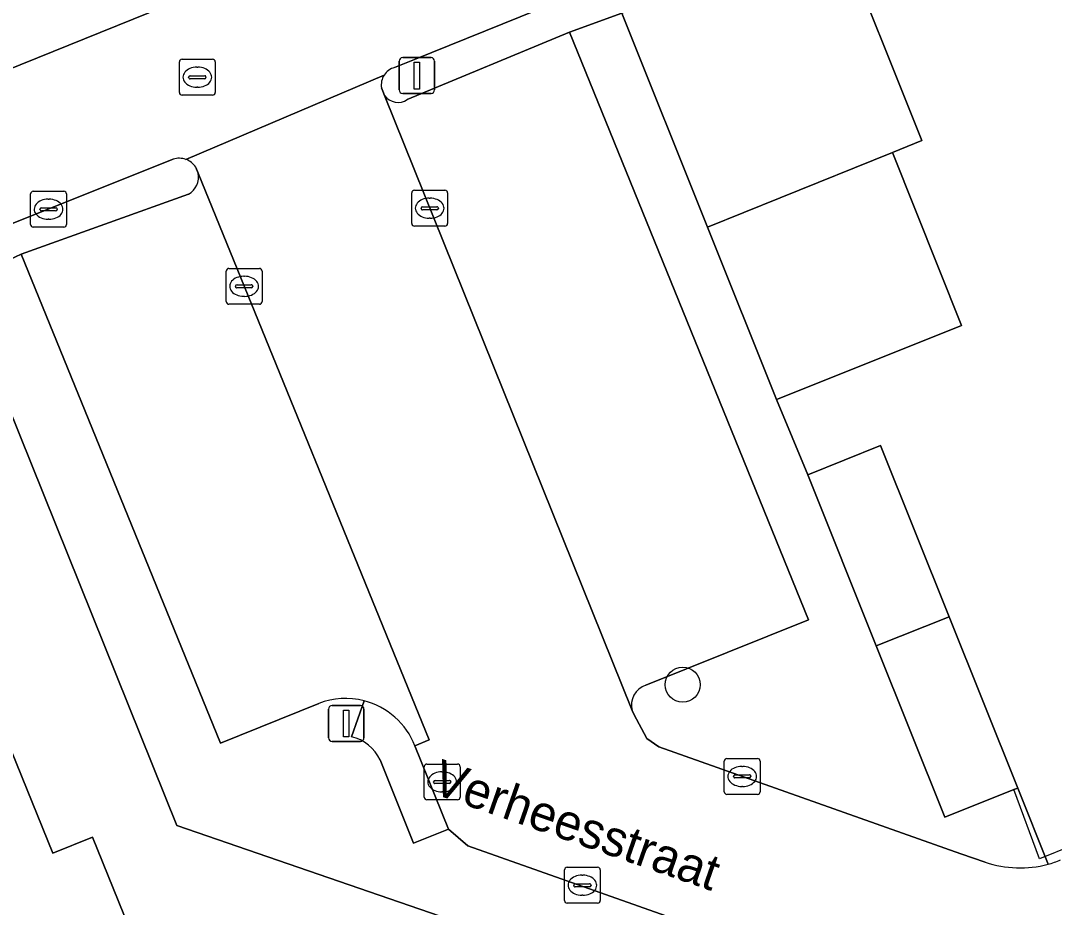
# Model space of a CAD drawing. Extents: x 162989 to 165008, y 383432 to 384338.
# Drawn here: x 163829.18 to 163858.02, y 383883.35 to 383908.09 of the extents above; entities that cross this region are included whole.
import ezdxf

# ---------------------------------------------------------------- set-up
doc = ezdxf.new("R2010")
doc.units = 0
for name, color, linetype in [('IMGEO_Boom', 7, 'Continuous'), ('IMGEO_Erf', 7, 'Continuous'), ('IMGEO_Kolk', 7, 'Continuous'), ('IMGEO_Lichtmast', 7, 'Continuous'), ('IMGEO_Muur', 7, 'Continuous'), ('IMGEO_Openbare_ruimte_label', 7, 'Continuous'), ('IMGEO_Pand', 7, 'Continuous'), ('IMGEO_Parkeervlak_open', 7, 'Continuous'), ('IMGEO_Rijbaan_lokaal_open', 7, 'Continuous'), ('IMGEO_Rioolput', 7, 'Continuous'), ('IMGEO_Voetpad_open', 7, 'Continuous')]:
    doc.layers.add(name, color=color, linetype=linetype)

msp = doc.modelspace()

# ---------------------------------------------------------------- linework, layer by layer
at = {"layer": 'IMGEO_Boom'}
msp.add_circle((163847.65, 383889.563), 0.489, dxfattribs=at)
at = {"layer": 'IMGEO_Erf'}
for points in [[(163864.311, 383895.25), (163867.561, 383896.568), (163865.2, 383902.389), (163862.142, 383901.149), (163859.762, 383907.015), (163862.841, 383908.207), (163860.42, 383914.175), (163851.928, 383910.731), (163854.323, 383904.748), (163853.5, 383904.415), (163855.431, 383899.59), (163852.296, 383898.336), (163850.267, 383897.524), (163851.138, 383895.422), (163853.172, 383896.236), (163855.083, 383891.462), (163856.996, 383886.68), (163857.842, 383884.553)], [(163889.191, 383874.91), (163884.087, 383887.565), (163883.488, 383887.325), (163880.391, 383886.087), (163858.114, 383877.174), (163833.538, 383885.634), (163827.443, 383900.756)], [(163828.922, 383887.712), (163830.072, 383884.858), (163831.185, 383885.307), (163832.195, 383882.802), (163831.082, 383882.354), (163831.321, 383881.76), (163829.235, 383880.919), (163830.469, 383877.859), (163825.507, 383872.301)]]:
    msp.add_lwpolyline(points, dxfattribs=at)
msp.add_arc((163857.046, 383887.498), 3.051, 285.1293, 292.1297, dxfattribs=at)
at = {"layer": 'IMGEO_Kolk'}
for p, q in [((163829.529, 383903.332), (163830.381, 383903.332)), ((163840.088, 383902.434), (163840.088, 383903.286)), ((163840.163, 383903.36), (163841.015, 383903.36)), ((163841.089, 383903.286), (163841.089, 383902.434)), ((163829.454, 383902.406), (163829.454, 383903.258)), ((163829.942, 383903.112), (163829.967, 383903.112)), ((163830.455, 383903.258), (163830.455, 383902.406)), ((163840.576, 383903.14), (163840.601, 383903.14)), ((163829.713, 383902.826), (163829.713, 383902.838)), ((163830.151, 383902.789), (163829.753, 383902.789)), ((163829.756, 383902.875), (163830.154, 383902.875)), ((163830.197, 383902.838), (163830.197, 383902.826)), ((163840.347, 383902.854), (163840.347, 383902.866)), ((163840.785, 383902.817), (163840.387, 383902.817)), ((163840.39, 383902.903), (163840.788, 383902.903)), ((163840.831, 383902.866), (163840.831, 383902.854)), ((163829.965, 383902.552), (163829.94, 383902.552)), ((163840.599, 383902.58), (163840.574, 383902.58)), ((163830.381, 383902.332), (163829.529, 383902.332)), ((163841.015, 383902.36), (163840.163, 383902.36)), ((163834.911, 383900.255), (163834.911, 383901.107)), ((163834.986, 383901.181), (163835.838, 383901.181)), ((163835.399, 383900.961), (163835.424, 383900.961)), ((163835.912, 383901.107), (163835.912, 383900.255)), ((163835.17, 383900.675), (163835.17, 383900.687)), ((163835.213, 383900.724), (163835.611, 383900.724)), ((163835.654, 383900.687), (163835.654, 383900.675)), ((163835.608, 383900.638), (163835.21, 383900.638)), ((163835.422, 383900.401), (163835.397, 383900.401)), ((163835.838, 383900.181), (163834.986, 383900.181)), ((163848.809, 383886.578), (163848.809, 383887.43)), ((163848.884, 383887.504), (163849.736, 383887.504)), ((163849.81, 383887.43), (163849.81, 383886.578)), ((163849.297, 383887.284), (163849.322, 383887.284)), ((163849.068, 383886.998), (163849.068, 383887.01)), ((163849.506, 383886.961), (163849.108, 383886.961)), ((163849.111, 383887.047), (163849.509, 383887.047)), ((163849.552, 383887.01), (163849.552, 383886.998)), ((163849.32, 383886.724), (163849.295, 383886.724)), ((163849.736, 383886.504), (163848.884, 383886.504)), ((163844.349, 383883.541), (163844.349, 383884.393)), ((163844.424, 383884.467), (163845.276, 383884.467)), ((163844.837, 383884.247), (163844.862, 383884.247)), ((163845.35, 383884.393), (163845.35, 383883.541)), ((163844.608, 383883.961), (163844.608, 383883.973)), ((163844.651, 383884.01), (163845.049, 383884.01)), ((163845.092, 383883.973), (163845.092, 383883.961)), ((163845.046, 383883.924), (163844.648, 383883.924)), ((163844.86, 383883.687), (163844.835, 383883.687)), ((163845.276, 383883.467), (163844.424, 383883.467))]:
    msp.add_line(p, q, dxfattribs=at)
for points in [[(163829.529, 383903.332), (163830.381, 383903.332)], [(163840.088, 383902.434), (163840.088, 383903.286)], [(163840.163, 383903.36), (163841.015, 383903.36)], [(163841.089, 383903.286), (163841.089, 383902.434)], [(163829.454, 383902.406), (163829.454, 383903.258)], [(163830.455, 383903.258), (163830.455, 383902.406)], [(163830.381, 383902.332), (163829.529, 383902.332)], [(163841.015, 383902.36), (163840.163, 383902.36)], [(163834.911, 383900.255), (163834.911, 383901.107)], [(163834.986, 383901.181), (163835.838, 383901.181)], [(163835.912, 383901.107), (163835.912, 383900.255)], [(163835.838, 383900.181), (163834.986, 383900.181)], [(163848.809, 383886.578), (163848.809, 383887.43)], [(163848.884, 383887.504), (163849.736, 383887.504)], [(163849.81, 383887.43), (163849.81, 383886.578)], [(163849.736, 383886.504), (163848.884, 383886.504)], [(163844.349, 383883.541), (163844.349, 383884.393)], [(163844.424, 383884.467), (163845.276, 383884.467)], [(163845.35, 383884.393), (163845.35, 383883.541)], [(163845.276, 383883.467), (163844.424, 383883.467)]]:
    msp.add_lwpolyline(points, dxfattribs=at)
for centre, radius, start, end in [((163829.531, 383903.256), 0.0765, 91.552, 178.448), ((163829.531, 383903.256), 0.0765, 91.552, 178.448), ((163830.379, 383903.256), 0.0765, 1.552, 88.448), ((163830.379, 383903.256), 0.0765, 1.552, 88.448), ((163840.165, 383903.284), 0.0765, 91.552, 178.448), ((163840.165, 383903.284), 0.0765, 91.552, 178.448), ((163841.013, 383903.284), 0.0765, 1.552, 88.448), ((163841.013, 383903.284), 0.0765, 1.552, 88.448), ((163829.753, 383902.835), 0.0403, 85.8775, 175.7526), ((163829.75, 383902.825), 0.0366, 178.938, 274.7102), ((163830.154, 383902.832), 0.043, 264.8664, 352.4533), ((163830.158, 383902.837), 0.0386, 1.7309, 96.639), ((163840.387, 383902.863), 0.0403, 85.8775, 175.7526), ((163840.384, 383902.853), 0.0366, 178.938, 274.7102), ((163840.788, 383902.86), 0.043, 264.8664, 352.4533), ((163840.792, 383902.865), 0.0386, 1.7309, 96.639), ((163829.531, 383902.408), 0.0765, 181.552, 268.448), ((163829.531, 383902.408), 0.0765, 181.552, 268.448), ((163830.379, 383902.408), 0.0765, 271.552, 358.448), ((163830.379, 383902.408), 0.0765, 271.552, 358.448), ((163840.165, 383902.436), 0.0765, 181.552, 268.448), ((163840.165, 383902.436), 0.0765, 181.552, 268.448), ((163841.013, 383902.436), 0.0765, 271.552, 358.448), ((163841.013, 383902.436), 0.0765, 271.552, 358.448), ((163834.988, 383901.105), 0.0765, 91.552, 178.448), ((163834.988, 383901.105), 0.0765, 91.552, 178.448), ((163835.836, 383901.105), 0.0765, 1.552, 88.448), ((163835.836, 383901.105), 0.0765, 1.552, 88.448), ((163835.21, 383900.684), 0.0403, 85.8775, 175.7526), ((163835.207, 383900.674), 0.0366, 178.938, 274.7102), ((163835.611, 383900.681), 0.043, 264.8664, 352.4533), ((163835.615, 383900.686), 0.0386, 1.7309, 96.639), ((163834.988, 383900.257), 0.0765, 181.552, 268.448), ((163834.988, 383900.257), 0.0765, 181.552, 268.448), ((163835.836, 383900.257), 0.0765, 271.552, 358.448), ((163835.836, 383900.257), 0.0765, 271.552, 358.448), ((163848.886, 383887.428), 0.0765, 91.552, 178.448), ((163848.886, 383887.428), 0.0765, 91.552, 178.448), ((163849.734, 383887.428), 0.0765, 1.552, 88.448), ((163849.734, 383887.428), 0.0765, 1.552, 88.448), ((163849.108, 383887.007), 0.0403, 85.8775, 175.7526), ((163849.105, 383886.997), 0.0366, 178.938, 274.7102), ((163849.509, 383887.004), 0.043, 264.8664, 352.4533), ((163849.513, 383887.009), 0.0386, 1.7309, 96.639), ((163848.886, 383886.58), 0.0765, 181.552, 268.448), ((163848.886, 383886.58), 0.0765, 181.552, 268.448), ((163849.734, 383886.58), 0.0765, 271.552, 358.448), ((163849.734, 383886.58), 0.0765, 271.552, 358.448), ((163844.426, 383884.391), 0.0765, 91.552, 178.448), ((163844.426, 383884.391), 0.0765, 91.552, 178.448), ((163845.274, 383884.391), 0.0765, 1.552, 88.448), ((163845.274, 383884.391), 0.0765, 1.552, 88.448), ((163844.648, 383883.97), 0.0403, 85.8775, 175.7526), ((163844.645, 383883.96), 0.0366, 178.938, 274.7102), ((163845.049, 383883.967), 0.043, 264.8664, 352.4533), ((163845.053, 383883.972), 0.0386, 1.7309, 96.639), ((163844.426, 383883.543), 0.0765, 181.552, 268.448), ((163844.426, 383883.543), 0.0765, 181.552, 268.448), ((163845.274, 383883.543), 0.0765, 271.552, 358.448), ((163845.274, 383883.543), 0.0765, 271.552, 358.448)]:
    msp.add_arc(centre, radius, start, end, dxfattribs=at)
for centre, major_axis, ratio, start_param, end_param in [((163829.941, 383902.832), (-0.387, 0.002), 0.722429, 4.712389, 7.853982), ((163829.966, 383902.832), (-0.39, 0.002), 0.717154, 1.570796, 4.712389), ((163840.575, 383902.86), (-0.387, 0.002), 0.722429, 4.712389, 7.853982), ((163840.6, 383902.86), (-0.39, 0.002), 0.717154, 1.570796, 4.712389), ((163835.398, 383900.681), (-0.387, 0.002), 0.722429, 4.712389, 7.853982), ((163835.423, 383900.681), (-0.39, 0.002), 0.717154, 1.570796, 4.712389), ((163849.296, 383887.004), (-0.387, 0.002), 0.722429, 4.712389, 7.853982), ((163849.321, 383887.004), (-0.39, 0.002), 0.717154, 1.570796, 4.712389), ((163844.836, 383883.967), (-0.387, 0.002), 0.722429, 4.712389, 7.853982), ((163844.861, 383883.967), (-0.39, 0.002), 0.717154, 1.570796, 4.712389)]:
    msp.add_ellipse(centre, major_axis=major_axis, ratio=ratio, start_param=start_param, end_param=end_param, dxfattribs=at)
at = {"layer": 'IMGEO_Lichtmast'}
for p, q in [((163839.836, 383907.062), (163840.626, 383907.062)), ((163840.626, 383907.062), (163839.836, 383907.062)), ((163839.736, 383906.162), (163839.736, 383906.962)), ((163839.736, 383906.962), (163839.736, 383906.162)), ((163840.726, 383906.962), (163840.726, 383906.162)), ((163840.726, 383906.162), (163840.726, 383906.962)), ((163840.626, 383906.062), (163839.836, 383906.062)), ((163839.836, 383906.062), (163840.626, 383906.062)), ((163837.765, 383888.082), (163837.765, 383888.882)), ((163837.765, 383888.882), (163837.765, 383888.082)), ((163837.865, 383888.982), (163838.655, 383888.982)), ((163838.655, 383888.982), (163837.865, 383888.982)), ((163838.755, 383888.882), (163838.755, 383888.082)), ((163838.755, 383888.082), (163838.755, 383888.882)), ((163838.655, 383887.982), (163837.865, 383887.982)), ((163837.865, 383887.982), (163838.655, 383887.982))]:
    msp.add_line(p, q, dxfattribs=at)
for points in [[(163840.156, 383906.937), (163840.306, 383906.937), (163840.306, 383906.187), (163840.156, 383906.187), (163840.156, 383906.937)], [(163838.185, 383888.857), (163838.335, 383888.857), (163838.335, 383888.107), (163838.185, 383888.107), (163838.185, 383888.857)]]:
    msp.add_lwpolyline(points, dxfattribs=at)
for centre, start, end in [((163839.836, 383906.962), 90, 180), ((163839.836, 383906.962), 90, 180), ((163840.626, 383906.962), 0, 90), ((163840.626, 383906.962), 360, 90), ((163839.836, 383906.162), 180, 270), ((163839.836, 383906.162), 180, 270), ((163840.626, 383906.162), 270, 0), ((163840.626, 383906.162), 270, 0), ((163837.865, 383888.882), 90, 180), ((163837.865, 383888.882), 90, 180), ((163838.655, 383888.882), 0, 90), ((163838.655, 383888.882), 360, 90), ((163837.865, 383888.082), 180, 270), ((163837.865, 383888.082), 180, 270), ((163838.655, 383888.082), 270, 0), ((163838.655, 383888.082), 270, 0)]:
    msp.add_arc(centre, 0.1, start, end, dxfattribs=at)
at = {"layer": 'IMGEO_Muur'}
msp.add_lwpolyline([(163867.424, 383889.567), (163867.737, 383888.796), (163857.607, 383884.708), (163856.884, 383886.635)], dxfattribs=at)
at = {"layer": 'IMGEO_Pand'}
for points in [[(163851.928, 383910.731), (163845.951, 383908.307), (163848.344, 383902.327), (163850.37, 383903.149), (163853.5, 383904.415), (163854.323, 383904.748)], [(163853.5, 383904.415), (163850.37, 383903.149), (163848.344, 383902.327), (163850.267, 383897.524), (163852.296, 383898.336), (163855.431, 383899.59)], [(163855.083, 383891.462), (163853.172, 383896.236), (163851.138, 383895.422), (163853.049, 383890.648)], [(163855.083, 383891.462), (163853.049, 383890.648), (163854.963, 383885.866), (163856.884, 383886.635), (163856.996, 383886.68)], [(163828.922, 383887.712), (163820.641, 383884.375), (163825.507, 383872.301), (163830.469, 383877.859), (163829.235, 383880.919), (163831.321, 383881.76), (163831.082, 383882.354), (163832.195, 383882.802), (163831.185, 383885.307), (163830.072, 383884.858)]]:
    msp.add_lwpolyline(points, close=True, dxfattribs=at)
at = {"layer": 'IMGEO_Parkeervlak_open'}
for points in [[(163846.62, 383889.552), (163851.158, 383891.371), (163844.488, 383907.775), (163839.963, 383905.893)], [(163839.331, 383906.002), (163846.243, 383888.843)], [(163840.179, 383887.855), (163840.573, 383888.022), (163834.125, 383903.841)], [(163833.857, 383903.253), (163829.187, 383901.577), (163834.756, 383887.936), (163837.495, 383889.038)]]:
    msp.add_lwpolyline(points, dxfattribs=at)
for centre, radius, start, end in [((163839.704, 383906.279), 0.465, 216.5709, 303.8582), ((163833.608, 383903.722), 0.531, 298.0035, 12.9912), ((163846.795, 383889.004), 0.575, 107.6842, 196.3135), ((163838.246, 383887.105), 2.074, 75.7469, 111.2361), ((163838.249, 383887.109), 2.069, 21.1278, 75.7855)]:
    msp.add_arc(centre, radius, start, end, dxfattribs=at)
at = {"layer": 'IMGEO_Rijbaan_lokaal_open'}
for points in [[(163871.097, 383919.517), (163872.52, 383920.092), (163871.094, 383923.633), (163869.631, 383923.057), (163864.475, 383921.044), (163862.45, 383920.253), (163860.077, 383919.099), (163859.978, 383919.33), (163805.517, 383897.306), (163806.86, 383893.986), (163806.955, 383893.639), (163833.434, 383904.225)], [(163839.605, 383906.788), (163840.163, 383907.009), (163871.097, 383919.517)], [(163833.786, 383904.223), (163839.318, 383906.574)], [(163839.318, 383906.574), (163833.786, 383904.223)], [(163839.331, 383906.002), (163839.281, 383906.127), (163839.242, 383906.224)], [(163856.092, 383884.612), (163855.414, 383884.842), (163846.986, 383887.825), (163846.652, 383888.061), (163846.286, 383888.737), (163846.243, 383888.843), (163839.331, 383906.002)], [(163834.06, 383904.001), (163834.125, 383903.841), (163840.573, 383888.022), (163840.179, 383887.855), (163841.112, 383885.536), (163841.654, 383885.07), (163855.178, 383880.29)]]:
    msp.add_lwpolyline(points, dxfattribs=at)
for centre, radius, start, end in [((163839.746, 383906.299), 0.509, 106.1285, 147.2912), ((163839.742, 383906.299), 0.506, 147.0171, 188.4805), ((163833.607, 383903.723), 0.531, 70.3283, 109.0206), ((163833.604, 383903.719), 0.536, 31.7795, 70.1904), ((163857.064, 383887.463), 3.012, 251.1693, 284.9687), ((163857.046, 383887.498), 3.051, 285.1293, 292.1297)]:
    msp.add_arc(centre, radius, start, end, dxfattribs=at)
at = {"layer": 'IMGEO_Rioolput'}
for p, q in [((163833.604, 383906.09), (163833.604, 383906.942)), ((163833.679, 383907.016), (163834.531, 383907.016)), ((163834.092, 383906.796), (163834.117, 383906.796)), ((163834.605, 383906.942), (163834.605, 383906.09)), ((163833.863, 383906.51), (163833.863, 383906.522)), ((163834.301, 383906.473), (163833.903, 383906.473)), ((163833.906, 383906.559), (163834.304, 383906.559)), ((163834.347, 383906.522), (163834.347, 383906.51)), ((163834.115, 383906.236), (163834.09, 383906.236)), ((163834.531, 383906.016), (163833.679, 383906.016)), ((163840.438, 383886.424), (163840.438, 383887.276)), ((163840.513, 383887.35), (163841.365, 383887.35)), ((163840.926, 383887.13), (163840.951, 383887.13)), ((163841.439, 383887.276), (163841.439, 383886.424)), ((163840.697, 383886.844), (163840.697, 383886.856)), ((163840.74, 383886.893), (163841.138, 383886.893)), ((163841.181, 383886.856), (163841.181, 383886.844)), ((163841.135, 383886.807), (163840.737, 383886.807)), ((163840.949, 383886.57), (163840.924, 383886.57)), ((163841.365, 383886.35), (163840.513, 383886.35))]:
    msp.add_line(p, q, dxfattribs=at)
for points in [[(163833.604, 383906.09), (163833.604, 383906.942)], [(163833.679, 383907.016), (163834.531, 383907.016)], [(163834.605, 383906.942), (163834.605, 383906.09)], [(163834.531, 383906.016), (163833.679, 383906.016)], [(163840.438, 383886.424), (163840.438, 383887.276)], [(163840.513, 383887.35), (163841.365, 383887.35)], [(163841.439, 383887.276), (163841.439, 383886.424)], [(163841.365, 383886.35), (163840.513, 383886.35)]]:
    msp.add_lwpolyline(points, dxfattribs=at)
for centre, radius, start, end in [((163833.681, 383906.94), 0.0765, 91.552, 178.448), ((163833.681, 383906.94), 0.0765, 91.552, 178.448), ((163834.529, 383906.94), 0.0765, 1.552, 88.448), ((163834.529, 383906.94), 0.0765, 1.552, 88.448), ((163833.903, 383906.519), 0.0403, 85.8775, 175.7526), ((163833.9, 383906.509), 0.0366, 178.938, 274.7102), ((163834.304, 383906.516), 0.043, 264.8664, 352.4533), ((163834.308, 383906.521), 0.0386, 1.7309, 96.639), ((163833.681, 383906.092), 0.0765, 181.552, 268.448), ((163833.681, 383906.092), 0.0765, 181.552, 268.448), ((163834.529, 383906.092), 0.0765, 271.552, 358.448), ((163834.529, 383906.092), 0.0765, 271.552, 358.448), ((163840.515, 383887.274), 0.0765, 91.552, 178.448), ((163840.515, 383887.274), 0.0765, 91.552, 178.448), ((163841.363, 383887.274), 0.0765, 1.552, 88.448), ((163841.363, 383887.274), 0.0765, 1.552, 88.448), ((163840.737, 383886.853), 0.0403, 85.8775, 175.7526), ((163840.734, 383886.843), 0.0366, 178.938, 274.7102), ((163841.138, 383886.85), 0.043, 264.8664, 352.4533), ((163841.142, 383886.855), 0.0386, 1.7309, 96.639), ((163840.515, 383886.426), 0.0765, 181.552, 268.448), ((163840.515, 383886.426), 0.0765, 181.552, 268.448), ((163841.363, 383886.426), 0.0765, 271.552, 358.448), ((163841.363, 383886.426), 0.0765, 271.552, 358.448)]:
    msp.add_arc(centre, radius, start, end, dxfattribs=at)
for centre, major_axis, ratio, start_param, end_param in [((163834.091, 383906.516), (-0.387, 0.002), 0.722429, 4.712389, 7.853982), ((163834.116, 383906.516), (-0.39, 0.002), 0.717154, 1.570796, 4.712389), ((163840.925, 383886.85), (-0.387, 0.002), 0.722429, 4.712389, 7.853982), ((163840.95, 383886.85), (-0.39, 0.002), 0.717154, 1.570796, 4.712389)]:
    msp.add_ellipse(centre, major_axis=major_axis, ratio=ratio, start_param=start_param, end_param=end_param, dxfattribs=at)
at = {"layer": 'IMGEO_Voetpad_open'}
msp.add_lwpolyline([(163859.978, 383919.33), (163859.203, 383921.136), (163859.018, 383921.061), (163854.065, 383919.058), (163848.956, 383916.992), (163842.965, 383914.57), (163837.847, 383912.5), (163832.966, 383910.526), (163827.707, 383908.399), (163823.081, 383906.528), (163818.239, 383904.57), (163813.375, 383902.603), (163806.022, 383899.63), (163804.877, 383898.889), (163805.517, 383897.306)], close=True, dxfattribs=at)
for points in [[(163860.42, 383914.175), (163868.735, 383917.547), (163871.479, 383918.594), (163871.097, 383919.517), (163840.163, 383907.009), (163839.605, 383906.788)], [(163839.963, 383905.893), (163844.488, 383907.775), (163845.951, 383908.307), (163851.928, 383910.731), (163860.42, 383914.175)], [(163853.049, 383890.648), (163851.138, 383895.422), (163850.267, 383897.524), (163848.344, 383902.327), (163845.951, 383908.307), (163844.488, 383907.775), (163851.158, 383891.371), (163846.62, 383889.552)], [(163839.242, 383906.224), (163839.281, 383906.127), (163839.331, 383906.002)], [(163833.434, 383904.225), (163806.955, 383893.639), (163806.86, 383893.986), (163804.86, 383893.177), (163802.861, 383892.369), (163801.21, 383891.706), (163802.216, 383889.232), (163804.132, 383884.476), (163805.759, 383880.271), (163807.464, 383880.937), (163806.261, 383883.922), (163805.318, 383886.18), (163803.365, 383891.024), (163805.407, 383891.848), (163815.895, 383896.151)], [(163834.125, 383903.841), (163834.06, 383904.001)], [(163815.895, 383896.151), (163824.175, 383899.488), (163827.443, 383900.756), (163829.187, 383901.577), (163833.857, 383903.253)], [(163837.495, 383889.038), (163834.756, 383887.936), (163829.187, 383901.577), (163827.443, 383900.756), (163833.538, 383885.634), (163858.114, 383877.174), (163880.391, 383886.087)], [(163857.842, 383884.553), (163856.996, 383886.68), (163856.884, 383886.635), (163854.963, 383885.866), (163853.049, 383890.648)], [(163838.405, 383888.111), (163838.757, 383889.115)], [(163838.757, 383889.115), (163838.405, 383888.111)], [(163846.243, 383888.843), (163846.286, 383888.737), (163846.652, 383888.061), (163846.986, 383887.825), (163855.414, 383884.842), (163856.092, 383884.612)], [(163839.206, 383887.464), (163840.139, 383885.145), (163841.112, 383885.536), (163840.179, 383887.855)], [(163855.178, 383880.29), (163841.654, 383885.07), (163841.112, 383885.536), (163840.139, 383885.145), (163839.206, 383887.464)]]:
    msp.add_lwpolyline(points, dxfattribs=at)
for centre, radius, start, end in [((163839.746, 383906.299), 0.509, 106.1285, 147.2912), ((163839.742, 383906.299), 0.506, 147.0171, 188.4805), ((163839.704, 383906.279), 0.465, 216.5709, 303.8582), ((163833.607, 383903.723), 0.531, 70.3283, 109.0206), ((163833.604, 383903.719), 0.536, 31.7795, 70.1904), ((163833.608, 383903.722), 0.531, 298.0035, 12.9912), ((163846.795, 383889.004), 0.575, 107.6842, 196.3135), ((163838.246, 383887.105), 2.074, 75.7469, 111.2361), ((163838.249, 383887.109), 2.069, 21.1278, 75.7855), ((163838.15, 383886.976), 1.163, 24.7923, 77.3493), ((163838.15, 383886.976), 1.163, 24.7923, 77.3493), ((163857.064, 383887.463), 3.012, 251.1693, 284.9687)]:
    msp.add_arc(centre, radius, start, end, dxfattribs=at)

# ---------------------------------------------------------------- texts
at = {"layer": 'IMGEO_Openbare_ruimte_label'}
msp.add_text('Verheesstraat', height=1, rotation=340.7316, dxfattribs=at).set_placement((163840.598, 383886.553))

doc.saveas('drawing.dxf')
